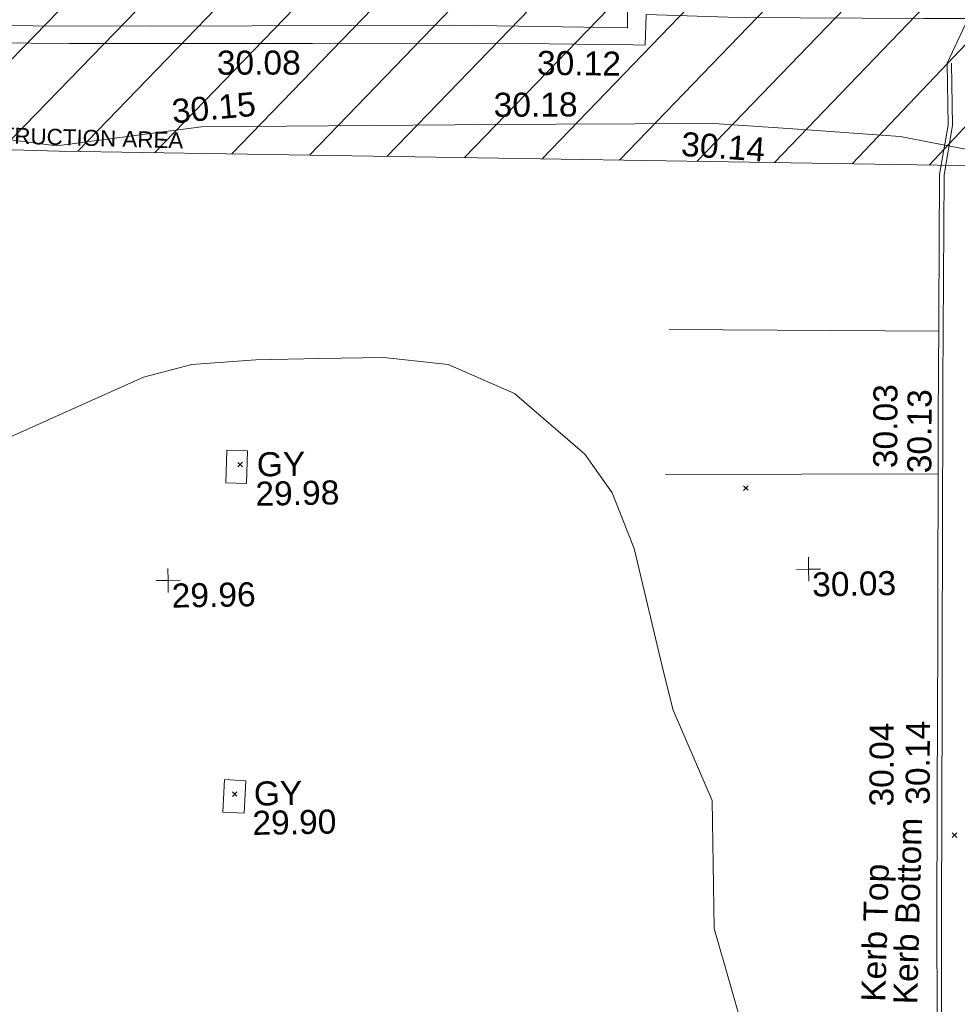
# Model space of a CAD drawing. Header units: millimetres. Extents: x -287732 to 520720, y -103372 to 287754.
# Tile 278 of 380: x 73712 to 88349, y 109307 to 124672. Entities that reach past the tile are written whole.
import ezdxf

# ---------------------------------------------------------------- set-up
doc = ezdxf.new("R2010")
doc.units = ezdxf.units.MM
for name, pattern in [('IMPORT-HIDDEN2 _3_', [4762.5, 3175, -1587.5]), ('IMPORT-UG_DRAINAGE_UNIDENTIFIED_QLB2 _2_', [2700, 1500, -300.0000000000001, 0, -250, 150, -300.0000000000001, 0, -200]), ('IMPORT-UG_ELEC_STREET LIGHTING_QLB2 _2_', [2700, 1500, -300.0000000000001, 0, -250, 150, -300.0000000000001, 0, -200])]:
    doc.linetypes.add(name, pattern=pattern)
for name, color, linetype, lineweight, true_color in [('00_UAV_FENCE', 7, 'Continuous', 9, 0x264c2f), ('00_UAV_KERB_BOTTOM', 1, 'Continuous', 9, 0xff0000), ('00_UAV_KERB_TOP', 7, 'Continuous', 9, 0xa500a5), ('00_UAV_LEVEL_SPOT', 7, 'Continuous', 9, 0x666666), ('00_UAV_ROAD_MARKING_YELLOW_CONTINUOUS', 40, 'Continuous', 9, 0xffbf00), ('00_UAV_SERV_GULLY', 7, 'Continuous', 9, 0x5252a5), ('00_UAV_WALL', 7, 'Continuous', 9, 0x7c00a5), ('00_UAV_WALL_RETAINING', 7, 'Continuous', 9, 0x7c00a5), ('01_DTM_CONTOUR_MJR', 7, 'Continuous', 9, 0x7f3f00), ('12333-PUM-2D-U-0001-C01 - Rev2_REVIT IMPORT_dwg', 7, 'Continuous', 9, 0x767676), ('PUM-CHAMBER EXTENTS', 6, 'IMPORT-HIDDEN2 _3_', 9, 0xff00ff), ('PUM-UNABLE TO SURVEY', 190, 'Continuous', 9, 0x7f00ff), ('PUM-UNIDENTIFIED-QLB2', 150, 'IMPORT-UG_DRAINAGE_UNIDENTIFIED_QLB2 _2_', 9, 0x007fff)]:
    doc.layers.add(name, color=color, linetype=linetype, lineweight=lineweight, true_color=true_color)
doc.layers.add('GEN-TEXT', color=7, linetype='Continuous', lineweight=9)
doc.styles.add('Arial_1', font='arial.ttf', dxfattribs={"height": 250})
doc.styles.add('Swis721 Lt BT_2', font='swissl.ttf', dxfattribs={"height": 375})

# ---------------------------------------------------------------- blocks, each defined once
blk = doc.blocks.new('12333-PUM-2D-U-0001-C01 - Rev2_REVIT IMPORT_dwg_UAV-2077255-Site Location Plan Proposed')
at = {"layer": '00_UAV_LEVEL_SPOT', "color": 254, "true_color": 0xcccccc, "flags": 128}
for points in [[(500.0000000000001, 0), (0, 0), (0, 500.0000000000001)], [(0, -500.0000000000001), (0, 0), (-500.0000000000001, 0)]]:
    blk.add_lwpolyline(points, dxfattribs=at)
blk = doc.blocks.new('12333-PUM-2D-U-0001-C01 - Rev2_REVIT IMPORT_dwg_MGS62954_T2_Galway_ITM_3d_Rev1-2077680-Site Location Plan Proposed')
at = {"layer": '00_UAV_FENCE', "color": 254, "true_color": 0xcccccc, "flags": 128}
blk.add_lwpolyline([(533960001.7125965, 725677502.8472565), (533964766.4255, 725677380.3565), (533964999.6327899, 725677378.2864738), (533969723.4254999, 725677336.3565), (533969999.221534, 725677329.7290237), (533974467.4255, 725677222.3565), (533974997.1254905, 725677194.0978172), (533976229.4254999, 725677128.3565001), (533978376.4255, 725676811.3565001), (533979961.6789622, 725676990.7533032), (533980647.4254999, 725677068.3565001), (533984606.4254999, 725677031.3565), (533984956.9829133, 725677027.0913601), (533988641.8540002, 725676982.2585), (533989951.4853162, 725676867.2598823), (533991545.854, 725676727.2585), (533992783.3151581, 725676466.5470988)], dxfattribs=at)
at = {"layer": '00_UAV_KERB_BOTTOM', "color": 254, "true_color": 0xcccccc, "flags": 128}
blk.add_lwpolyline([(533992300.5415, 725677857.4255002), (533992299.5415, 725676890.4255), (533992151.5415, 725676125.4255002), (533992076.797038, 725672872.6906), (533992068.5414999, 725672513.4255), (533991993.5415002, 725668666.4255003), (533991977.2491143, 725667873.7233555), (533991909.5415, 725664579.4255), (533991882.9220554, 725662874.6402038), (533991839.5415, 725660096.4255), (533991804.6548505, 725657875.3088148), (533991755.5415, 725654748.4255), (533991704.8227784, 725652876.4435915), (533991678.5415, 725651906.4255002)], dxfattribs=at)
at = {"layer": '00_UAV_KERB_TOP', "color": 254, "true_color": 0xcccccc, "flags": 128}
blk.add_lwpolyline([(533992370.5414626, 725677857.3531113), (533992369.5345623, 725676883.6805985), (533992221.3875232, 725676117.9205644), (533992146.8141374, 725672872.6305698), (533992138.5258256, 725672511.939224), (533992063.5274799, 725668665.0240773), (533992047.262669, 725667873.663579), (533991979.5302703, 725664578.1598479), (533991952.9296565, 725662874.5805296), (533991909.5329681, 725660095.3326153), (533991874.6625469, 725657875.2491213), (533991825.5266109, 725654746.9278531), (533991774.8468394, 725652876.3835568), (533991748.5158221, 725651904.5296441)], dxfattribs=at)
at = {"layer": '00_UAV_ROAD_MARKING_YELLOW_CONTINUOUS', "color": 254, "true_color": 0xcccccc}
for p, q in [((533992095.2985793, 725673677.8420074), (533987889.7796368, 725673777.3943529)), ((533987793.7796368, 725671519.394353), (533992047.9148707, 725671455.416931))]:
    blk.add_line(p, q, dxfattribs=at)
at = {"layer": '00_UAV_SERV_GULLY', "color": 254, "true_color": 0xcccccc, "flags": 128}
for points in [[(533980928.8540001, 725671505.2585001), (533980951.8540002, 725672015.2585), (533981272.272773, 725672000.8082416), (533981249.2727728, 725671490.8082414)], [(533980792.8540002, 725666370.2585), (533980826.8540002, 725666876.2585), (533981158.138594, 725666853.9982704), (533981124.1385939, 725666347.9982703)]]:
    blk.add_lwpolyline(points, close=True, dxfattribs=at)
at = {"layer": '00_UAV_WALL', "color": 254, "true_color": 0xcccccc, "flags": 128}
for points in [[(533991946.8540001, 725678560.2585), (533989049.8540001, 725678625.2585001), (533987617.2942128, 725678697.4638813), (533987594.3289061, 725678223.6027254), (533987400.971929, 725678229.1283239), (533985226.854, 725678291.2585002), (533982402.4397334, 725678336.6436361), (533981741.8540001, 725678347.2585), (533978604.8540001, 725678402.2585001), (533977403.6807299, 725678437.2911675), (533975381.8540001, 725678496.2585), (533972405.3481745, 725678560.3619684), (533972270.8540002, 725678563.2585), (533969352.8540002, 725678579.2585001), (533967405.9795482, 725678624.8632796), (533966321.8540001, 725678650.2585001), (533962955.8540003, 725678697.2585), (533962406.7020019, 725678707.3199679), (533959189.8540002, 725678766.2585)], [(533961380.4255, 725678994.3565), (533963047.6529979, 725678975.0968974), (533965968.4254999, 725678941.3565001), (533968046.7547167, 725678895.8101462), (533973045.1113089, 725678786.2717172), (533973934.5850001, 725678766.779), (533978043.7811829, 725678688.5415665), (533979869.5850002, 725678653.7790003), (533983042.9947789, 725678608.8469512), (533984601.5850001, 725678586.779), (533987320.5850002, 725678498.779), (533987329.585, 725678938.779), (533987610.1663318, 725678933.8188417), (533990294.7506599, 725678886.360361), (533991718.585, 725678814.779)]]:
    blk.add_lwpolyline(points, dxfattribs=at)
at = {"layer": '00_UAV_WALL_RETAINING', "color": 254, "true_color": 0xcccccc, "flags": 128}
blk.add_lwpolyline([(533991946.8540001, 725678560.2585), (533992640.9680001, 725678549.684), (533992300.5415, 725677857.4255002)], dxfattribs=at)
at = {"layer": '01_DTM_CONTOUR_MJR', "color": 254, "true_color": 0xcccccc, "flags": 128}
blk.add_lwpolyline([(533988888.1726233, 725662704.3830078), (533988430.0000002, 725664420.0000001), (533988430.0000002, 725666420.0000001), (533987845.7303371, 725667835.730337), (533987710.3163019, 725668420.0000001), (533987285.7755486, 725670370.6648532), (533986954.1469131, 725671246.3576205), (533986539.3971784, 725671854.9828988), (533985458.1953767, 725672824.1461596), (533984430.0000002, 725673292.0930233), (533983430.0000002, 725673420.0000001), (533982430.0000002, 725673420.0000001), (533981430.0000002, 725673420.0000001), (533980430.0000002, 725673364.4444445), (533979671.2300684, 725673178.7699318), (533977270.7361705, 725672154.5105551)], dxfattribs=at)
at = {"xscale": 0.375, "yscale": 0.375, "zscale": 0.375}
for p in [(533980000, 725670000.0000001), (533990000, 725670000.0000001)]:
    blk.add_blockref('12333-PUM-2D-U-0001-C01 - Rev2_REVIT IMPORT_dwg_UAV-2077255-Site Location Plan Proposed', p, dxfattribs=at)
at = {"layer": '00_UAV_FENCE', "color": 251, "true_color": 0x666666, "char_height": 375, "width": 1495.902363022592, "attachment_point": 1, "line_spacing_factor": 1.005061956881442, "style": 'Swis721 Lt BT_2'}
for s, insert, rotation in [('30.15', (533980173.9201207, 725677503.3018913), 4.291441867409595), ('30.18', (533985212.9892944, 725677519.2428584), 359.30293167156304), ('30.14', (533988146.8504523, 725676859.5624635), 354.98173383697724)]:
    blk.add_mtext(s, dxfattribs=dict(at, insert=insert, rotation=rotation))
at = {"layer": '00_UAV_KERB_BOTTOM', "color": 251, "true_color": 0x666666, "char_height": 375, "attachment_point": 1, "line_spacing_factor": 1.005061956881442, "style": 'Swis721 Lt BT_2'}
for s, insert, width, rotation in [('30.03', (533991035.4123445, 725671559.9903523), 1495.902363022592, 88.81143063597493), ('30.04', (533990885.00007, 725666281.2506739), 1495.902363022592, 88.8225671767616), ('Kerb Bottom', (533991201.5458171, 725663194.4375908), 3414.456504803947, 87.51480107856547)]:
    blk.add_mtext(s, dxfattribs=dict(at, insert=insert, width=width, rotation=rotation))
at = {"layer": '00_UAV_KERB_TOP', "color": 251, "true_color": 0x666666, "char_height": 375, "attachment_point": 1, "line_spacing_factor": 1.005061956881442, "style": 'Swis721 Lt BT_2'}
for s, insert, width, rotation in [('30.13', (533991567.1198985, 725671471.4958007), 1495.902363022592, 88.81114601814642), ('30.14', (533991450.6636173, 725666299.2684897), 1495.902363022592, 88.8225671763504), ('Kerb Top', (533990704.1422344, 725663242.3731277), 2493.170605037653, 87.51480107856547)]:
    blk.add_mtext(s, dxfattribs=dict(at, insert=insert, width=width, rotation=rotation))
at = {"layer": '00_UAV_LEVEL_SPOT', "char_height": 375, "width": 1495.902363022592, "attachment_point": 1, "line_spacing_factor": 1.005061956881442, "style": 'Swis721 Lt BT_2'}
for s, insert in [('29.96', (533980051.8765643, 725669949.1441548)), ('30.03', (533990051.8765643, 725669949.1441548))]:
    blk.add_mtext(s, dxfattribs=dict(at, insert=insert))
at = {"layer": '00_UAV_SERV_GULLY', "color": 251, "true_color": 0x666666, "char_height": 375, "attachment_point": 1, "line_spacing_factor": 1.005061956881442, "style": 'Swis721 Lt BT_2'}
for s, insert, width in [('GY', (533981416.0210904, 725671972.3411108), 821.5590755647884), ('29.98', (533981386.0399927, 725671515.5049087), 1495.902363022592), ('GY', (533981280.0210902, 725666837.3411107), 821.5590755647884), ('29.90', (533981250.0399925, 725666380.5049086), 1495.902363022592)]:
    blk.add_mtext(s, dxfattribs=dict(at, insert=insert, width=width))
at = {"layer": '00_UAV_WALL', "color": 251, "true_color": 0x666666, "char_height": 375, "width": 1495.902363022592, "attachment_point": 1, "line_spacing_factor": 1.005061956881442, "style": 'Swis721 Lt BT_2'}
for s, insert, rotation in [('30.08', (533980904.6600655, 725678252.5456097), 359.05095077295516), ('30.12', (533985904.0719428, 725678162.9664321), 358.36309324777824)]:
    blk.add_mtext(s, dxfattribs=dict(at, insert=insert, rotation=rotation))
blk = doc.blocks.new('12333-PUM-2D-U-0001-C01 - Rev2_REVIT IMPORT_dwg-1620468-Site Location Plan Proposed')
at = {"layer": 'PUM-CHAMBER EXTENTS', "true_color": 0xfff4d4}
h = blk.add_hatch(dxfattribs=at)
h.set_pattern_fill('FP_14', style=0, pattern_type=2)
h.set_pattern_definition([(45, (-533641079.65, -725615854.3560001), (-618.7184335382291, 618.7184335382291), [])])
h.paths.add_polyline_path([(351699.7223387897, 60394.56140982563), (351708.9931529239, 60906.25732130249), (352393.2163071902, 60898.13015708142), (353041.6677554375, 66223.39089351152), (353206.9931679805, 73966.25732118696), (353982.8594361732, 73952.71452510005), (354317.3501528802, 76699.64382133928), (358888.3501528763, 76111.64382135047), (361222.350152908, 86809.64382132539), (361563.3501529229, 88895.64382133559), (363078.3501529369, 90435.64382137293), (363904.3501529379, 101867.6438212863), (365385.1266995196, 110525.3932341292), (365230.9820148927, 110551.7047199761), (365498.4008083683, 111226.8875165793), (365470.0968050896, 111952.5482150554), (365624.7061381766, 111926.1574136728), (366051.3501529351, 114420.6438213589), (364898.3501528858, 114331.6438213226), (360524.3501529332, 111561.643821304), (356416.7002318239, 111258.678218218), (357929.2858412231, 111182.0907012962), (360544.5530249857, 111349.5624075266), (360546.5568067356, 111049.5690885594), (355314.0187962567, 111014.6190039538), (355309.6134037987, 111177.0234435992), (355277.3501528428, 111174.6438213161), (352644.3501529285, 114141.6438213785), (338239.8330883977, 112460.2766464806), (329804.3501528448, 111555.6438213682), (319532.3501528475, 110592.6438213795), (310517.3501528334, 109863.6438213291), (302620.3501528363, 109581.6438213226), (295825.3501529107, 109566.6438213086), (279813.350152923, 106549.6438213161), (276140.8366145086, 103581.1872824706), (276061.814112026, 103425.8629484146), (271406.8224872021, 105468.1551963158), (271509.3894614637, 105701.9358727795), (267649.3501529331, 107463.6438213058), (260223.350152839, 100640.6438213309), (259796.3501529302, 72682.64382134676), (269496.3501528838, 64316.64382130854), (273776.3501529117, 63665.64382135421), (309011.3501528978, 62955.64382139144), (311037.3501528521, 62074.6438213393), (338250.4136490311, 60841.37633496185), (351699.5658924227, 60394.56660730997)])
h.paths.add_polyline_path([(268358.9909750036, 65556.86419187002), (264596.4920611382, 69167.41490751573), (264804.2082447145, 69383.87273540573), (266581.5988270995, 67470.36930634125), (268566.7072650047, 65773.32227584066), (268393.5501527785, 65592.87780161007)])
h.paths.add_polyline_path([(332379.8871528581, 67575.85382149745), (302320.8871528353, 68122.85382142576), (302332.4158496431, 68783.33241919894), (280169.8095181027, 69186.63780598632), (280330.3604934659, 78384.59702432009), (275960.0958838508, 78464.13017966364), (276108.0612945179, 86595.19465455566), (280450.151176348, 86519.40319374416), (280756.2778082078, 103341.6855813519), (302910.5740271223, 102938.5317815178), (302920.972094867, 103534.2366836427), (310787.9439886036, 103391.077438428), (310815.0515439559, 104880.7045066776), (318228.828162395, 104745.7919744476), (318301.0448391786, 108714.2766025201), (322633.8020448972, 108635.4310593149), (322539.6341878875, 103240.5581443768), (349750.1643799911, 102745.3933022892), (349310.9351529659, 74176.4228213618), (332506.0083566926, 74506.52523825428), (332420.0679097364, 69783.88557772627)])
h.paths.add_polyline_path([(262373.7501529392, 72788.24382127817), (262335.6501529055, 75226.64382126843), (265345.5501529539, 75226.64382127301), (265383.6501528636, 72864.44382129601), (265304.282726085, 72862.43451935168)])
h.paths.add_polyline_path([(261383.1501529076, 75912.44382133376), (261459.3501528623, 80789.24382130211), (267517.2501529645, 80713.04382131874), (267441.0501529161, 75836.24382126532), (261504.349508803, 75910.91930113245)])
h.paths.add_polyline_path([(302573.8228673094, 78329.5292630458), (302592.4407276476, 78963.90062831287), (306343.567266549, 78898.43991812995), (306598.9518629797, 91613.856582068), (302817.47857218, 91689.80612071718), (302824.7189976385, 92271.11380375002), (296640.3411529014, 92395.32482125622), (296360.3411528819, 78454.32482147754), (302538.3452618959, 78330.24181806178)])
h.paths.add_polyline_path([(261840.3501529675, 80865.44382132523), (261687.9501528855, 92981.24382128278), (264050.1501528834, 92981.2438213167), (264202.5501529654, 80865.44382135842), (262112.9041611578, 80865.44382132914)])
h.paths.add_polyline_path([(274664.4282881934, 104261.9875886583), (272430.0401462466, 105281.7542374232), (273799.1437452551, 104582.3695657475), (274486.1144024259, 104328.01044291)])
h.paths.add_polyline_path([(315481.3501528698, 115683.6438212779), (326437.1652111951, 116343.5766866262), (364189.3501528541, 120948.6438212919), (366744.3501529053, 124721.6438213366), (363517.3501528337, 126053.6438213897), (359872.3501529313, 126432.6438213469), (352849.3501528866, 126181.6438212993), (339104.3501528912, 124625.6438213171), (335451.3501528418, 124514.6438212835), (325145.3501528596, 123235.643821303), (319635.3501528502, 122976.6438213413), (314446.3501528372, 122493.6438213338), (313566.3501528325, 118980.6438212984), (313763.6326656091, 118640.9882366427)])
h.paths.add_polyline_path([(322305.0501529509, 119194.0438212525), (322152.6501528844, 121403.8438213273), (326724.6501528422, 121784.8438212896), (326877.0501529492, 119498.8438213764), (323355.1979920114, 119264.0536772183)])
h.paths.add_polyline_path([(328629.650152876, 120870.4438213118), (328477.2501528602, 122089.6438212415), (329810.7501529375, 122242.0438213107), (329963.150152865, 121022.843821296), (328841.381541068, 120894.6416942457)])
h.paths.add_polyline_path([(317352.0501529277, 121480.0438213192), (317352.0501529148, 121861.0438213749), (317618.7501529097, 121856.3885555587), (317618.7501529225, 121480.0438212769), (317362.3608134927, 121480.0438213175)])
h.paths.add_polyline_path([(331601.450152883, 122089.6438213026), (331144.2501529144, 122242.0438212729), (331258.5501528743, 122623.0438212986), (331715.7501528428, 122470.6438213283), (331644.5503212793, 122233.3110493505)])
at = {"layer": 'GEN-TEXT', "color": 253, "true_color": 0xaaaaaa}
for p, q in [((340041.9948138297, 55897.28848228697), (340112.7054919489, 55967.99916040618)), ((340112.7054919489, 55897.28848228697), (340041.9948138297, 55967.99916040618)), ((347927.9948137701, 55394.2884822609), (347998.7054918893, 55464.99916038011)), ((347998.7054918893, 55394.2884822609), (347927.9948137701, 55464.99916038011)), ((339865.9948138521, 50759.28848225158), (339936.7054919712, 50829.99916037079)), ((339936.7054919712, 50759.28848225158), (339865.9948138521, 50829.99916037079)), ((351090.9948138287, 49921.28848226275), (351161.705491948, 49991.99916038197)), ((351161.705491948, 49921.28848226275), (351090.9948138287, 49991.99916038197))]:
    blk.add_line(p, q, dxfattribs=at)
at = {"layer": 'PUM-UNABLE TO SURVEY', "color": 7, "true_color": 0xfff4d4, "flags": 128}
blk.add_lwpolyline([(351699.7223387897, 60394.56140982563), (337339.3501528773, 60871.64382135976), (311037.3501528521, 62074.6438213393), (309011.3501528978, 62955.64382139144), (273776.3501529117, 63665.64382135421), (269496.3501528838, 64316.64382130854), (259796.3501529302, 72682.64382134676), (260223.350152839, 100640.6438213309), (267649.350152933, 107463.6438213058), (271509.3894614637, 105701.9358727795)], dxfattribs=at)
blk.add_blockref('12333-PUM-2D-U-0001-C01 - Rev2_REVIT IMPORT_dwg_MGS62954_T2_Galway_ITM_3d_Rev1-2077680-Site Location Plan Proposed', (-533641079.6498471, -725615854.3561786))
at = {"layer": 'PUM-UNIDENTIFIED-QLB2', "insert": (337355.217104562, 61218.55369724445), "char_height": 250, "width": 4603.372719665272, "attachment_point": 2, "rotation": 357.3812326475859, "line_spacing_factor": 0.9417779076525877, "style": 'Arial_1'}
blk.add_mtext('CONSTRUCTION AREA', dxfattribs=at)

msp = doc.modelspace()

# ---------------------------------------------------------------- block references
at = {"layer": '12333-PUM-2D-U-0001-C01 - Rev2_REVIT IMPORT_dwg', "color": 254, "linetype": 'IMPORT-UG_ELEC_STREET LIGHTING_QLB2 _2_', "true_color": 0xffd4d4, "rotation": 0.9999999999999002}
msp.add_blockref('12333-PUM-2D-U-0001-C01 - Rev2_REVIT IMPORT_dwg-1620468-Site Location Plan Proposed', (-261895.0770586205, 55869.5817132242), dxfattribs=at)

doc.saveas('drawing.dxf')
